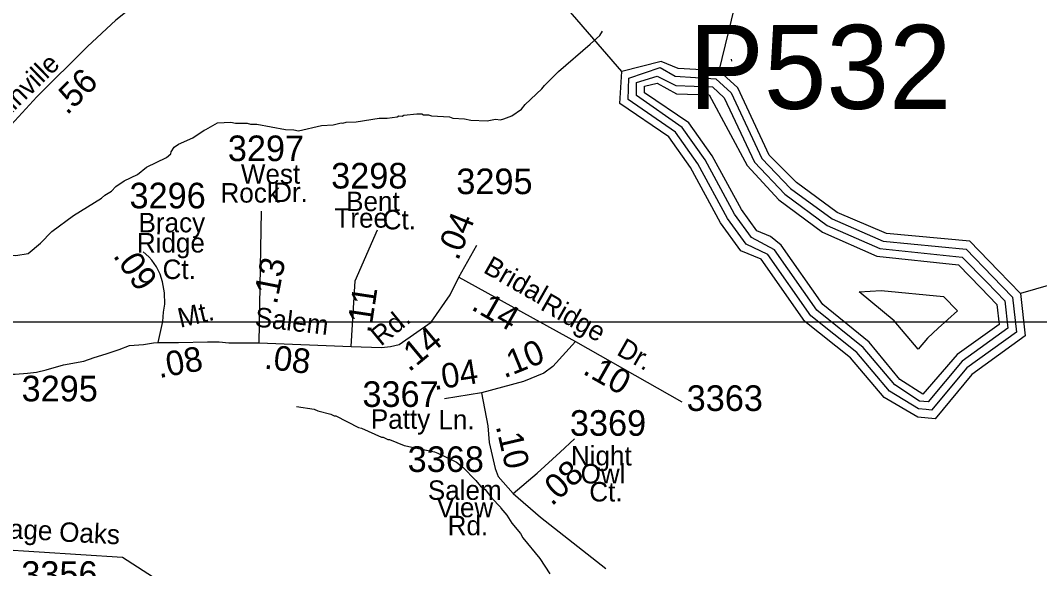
# Model space of a CAD drawing. Extents: x 1547597 to 1699558, y 810033 to 920809.
# Drawn here: x 1593330 to 1598301, y 873547 to 876222 of the extents above; entities that cross this region are included whole.
import ezdxf

# ---------------------------------------------------------------- set-up
doc = ezdxf.new("R2010")
doc.units = 0
for name, color, linetype in [('Exist Hydrographic Buffer Line', 7, 'Continuous'), ('Exist Hydrographic Creek Single Shore', 7, 'Continuous'), ('Exist Hydrographic Lake Shore', 7, 'Continuous'), ('Exist Hydrographic Misc Water Feature', 7, 'Continuous'), ('Exist Road Non-System Type 51', 7, 'Continuous'), ('Exist Road Secondary Mileage Hundredths English Label', 7, 'Continuous'), ('Exist Road Secondary Structure Pipe Number Label', 7, 'Continuous'), ('Exist Road Secondary Type 51 Attributed', 7, 'Continuous'), ('Exist Road Secondary Type 51 Label', 7, 'Continuous'), ('Exist Road Secondary Type 51 Number Label', 7, 'Continuous'), ('Map Preparation Inset Cut Line', 7, 'Continuous')]:
    doc.layers.add(name, color=color, linetype=linetype)

msp = doc.modelspace()

# ---------------------------------------------------------------- linework, layer by layer
at = {"layer": 'Exist Hydrographic Buffer Line'}
for points in [[(1596297.1, 875940.8), (1596449.9, 875991.8), (1596523.2, 875950.2), (1596722, 875937.3), (1596795.7, 875868.6), (1596946.4, 875547.5), (1597086.1, 875402.4), (1597289, 875253), (1597537.8, 875145.2), (1597942.3, 875105.7), (1598071.9, 874972.3), (1598169.3, 874871.7), (1598187.4, 874701.1), (1597946.2, 874526.4), (1597774.3, 874319.5), (1597747.7, 874323.4), (1597709.5, 874327.3), (1597568.7, 874412.4), (1597409.1, 874600.8), (1597185, 874781.1), (1596975.4, 875079.5), (1596869.4, 875130.5), (1596778.5, 875255.8), (1596633.7, 875522.5), (1596525.4, 875676.4), (1596294, 875836), (1596297.1, 875940.8)], [(1596335.4, 875856.3), (1596335.2, 875919.2), (1596436.1, 875949.7), (1596526.9, 875903.9), (1596705.3, 875898.1), (1596762.8, 875844.6), (1596910.3, 875530.5), (1597057.6, 875374.4), (1597265.4, 875220.8), (1597522, 875108.5), (1597923.8, 875067.3), (1598043.2, 874944.5), (1598131, 874853.8), (1598145.2, 874720), (1597922.7, 874558.8), (1597757, 874361.4), (1597715.1, 874364.7), (1597594.7, 874443.6), (1597439.6, 874626.6), (1597214.4, 874808.8), (1597008.1, 875102.5), (1596895.2, 875163), (1596812.4, 875277.2), (1596668.9, 875541.5), (1596558, 875699.4), (1596335.4, 875856.3)], [(1596435.4, 875915.5), (1596530.5, 875864), (1596688.7, 875859), (1596874, 875513.5), (1597029.1, 875346.3), (1597241.7, 875188.5), (1597506.3, 875071.7), (1597905.5, 875028.8), (1598014.5, 874916.6), (1598092.7, 874835.8), (1598102.9, 874738.8), (1597899.2, 874591.2), (1597731, 874398.9), (1597619.8, 874470.4), (1597470.1, 874652.4), (1597244, 874836.4), (1597040.9, 875125.5), (1596989, 875167.2), (1596921, 875195.6), (1596846.3, 875298.5), (1596704.1, 875560.6), (1596590.7, 875722.5), (1596374.4, 875869.1), (1596374.4, 875901.7), (1596435.4, 875915.5)], [(1597421, 874898), (1597527.7, 874903.2), (1597831.9, 874874.9), (1597899.6, 874805.2), (1597805.4, 874720.8), (1597753.4, 874671.9), (1597709, 874618), (1597592.3, 874755.9), (1597421, 874898)]]:
    msp.add_lwpolyline(points, dxfattribs=at)
at = {"layer": 'Exist Hydrographic Creek Single Shore'}
for points in [[(1596738.6, 875976.5), (1596829.5, 876351.6), (1596923.6, 876731), (1597039.6, 877355.7), (1597038.4, 877484.8)], [(1596262.6, 875973.1), (1595876.6, 876420.8), (1595600.6, 876931.9), (1595476.6, 877052.6), (1595343.7, 877094.7), (1595009.6, 877049), (1594390.6, 876858), (1594118.1, 876837.3)], [(1600857.6, 874803), (1600654.5, 874931.9), (1600515.3, 874844.5), (1600330.2, 874744.5), (1600131.6, 874706.2), (1599932.6, 874792.3), (1599717.6, 874987.1), (1599502.6, 875096.5), (1599344.6, 875132.5), (1598927.7, 875098.3), (1598207.6, 874889.7)]]:
    msp.add_lwpolyline(points, dxfattribs=at)
at = {"layer": 'Exist Hydrographic Lake Shore'}
for points in [[(1596738.6, 875976.5), (1596538.6, 875987.1), (1596455.7, 876021.7), (1596262.6, 875973.1)], [(1598207.6, 874889.7), (1598229.7, 874682.4), (1597969.7, 874494), (1597791.7, 874277.6), (1597707.6, 874285.9), (1597542.6, 874381.2), (1597378.6, 874574.9), (1597155.6, 874753.4), (1596942.7, 875056.5), (1596843.6, 875097.9), (1596744.6, 875234.5), (1596598.6, 875503.4), (1596492.7, 875653.3), (1596252.7, 875815.7), (1596262.6, 875973.1)], [(1598207.6, 874889.7), (1598100.6, 875000.2), (1597960.6, 875144.1), (1597553.6, 875182), (1597312.7, 875285.3), (1597114.6, 875430.5), (1596982.6, 875564.5), (1596828.6, 875892.6), (1596738.6, 875976.5)]]:
    msp.add_lwpolyline(points, dxfattribs=at)
at = {"layer": 'Exist Hydrographic Misc Water Feature'}
msp.add_line((1596796.7, 876032), (1596798, 876023), dxfattribs=at)
for points in [[(1594101.5, 875618.4), (1594170.3, 875649), (1594226.9, 875687.1), (1594234.9, 875689), (1594291.4, 875722.8), (1594323.4, 875723.9), (1594355.4, 875725.4), (1594379.3, 875721), (1594435.3, 875720), (1594451.3, 875715.8), (1594483.2, 875715.2), (1594622.7, 875688.9), (1594662.7, 875688.3), (1594686.6, 875683.8), (1594798.9, 875709.9), (1594855, 875713), (1594895.1, 875722.3), (1594903.1, 875720.1), (1594919.2, 875725.9), (1594967.2, 875727.1), (1595079.3, 875745.3), (1595119.3, 875744.5), (1595167.4, 875751.7), (1595175.5, 875755.6), (1595191.5, 875755.3), (1595199.5, 875759.2), (1595263.6, 875766.1), (1595287.6, 875765.7), (1595295.6, 875761.6), (1595319.6, 875761.1), (1595335.5, 875756.9), (1595423.3, 875751.4), (1595439.2, 875745.2), (1595495.1, 875742.2), (1595527, 875735.7), (1595606.9, 875732.3), (1595647, 875739.6), (1595670.9, 875737.3), (1595687, 875740.9), (1595727.2, 875756.3), (1595773.8, 875789.5), (1595792.1, 875811.2), (1595873.3, 875887.9), (1595885.5, 875903.7), (1595954.6, 875972.5), (1596108.6, 876105.8), (1596155.4, 876149.1), (1596168.8, 876170.1)], [(1593178.3, 875052.4), (1593195.5, 875055.6), (1593243.7, 875074.9), (1593259.8, 875076.7), (1593307.8, 875074.1), (1593367.9, 875085.3), (1593428.1, 875135.5), (1593483.8, 875192.2), (1593588.1, 875270.5), (1593725.2, 875354.7), (1593741.4, 875368.5), (1593773.6, 875388.1), (1593795.8, 875411.8), (1593836.2, 875439.3), (1593900.6, 875470.5), (1593945, 875505.9), (1594041.6, 875552.6), (1594063.8, 875570.3), (1594065.9, 875580.3), (1594080.2, 875604.2), (1594101.5, 875618.4)], [(1594677, 874338.1), (1594762.8, 874324.7), (1594780.7, 874316.3), (1594844.5, 874301.3), (1594860.2, 874293), (1594868.2, 874292.9), (1594979.3, 874235), (1594993.2, 874232.8), (1595090.5, 874189.1), (1595098.5, 874189), (1595122.3, 874176.6), (1595130.3, 874176.5), (1595201.8, 874147.3), (1595349.2, 874116.8), (1595365.1, 874110.6), (1595456.3, 874067), (1595487.9, 874042.5), (1595550.9, 873977.4), (1595574.4, 873949), (1595596.2, 873932.7), (1595629.5, 873890.1), (1595670.7, 873847.4), (1595672.7, 873841.3), (1595702.1, 873806.9), (1595727.4, 873768.5), (1595768.6, 873717.8), (1595780.3, 873697.6), (1595862.6, 873596.2), (1595911.4, 873521.4)]]:
    msp.add_lwpolyline(points, dxfattribs=at)
at = {"layer": 'Exist Road Non-System Type 51'}
for points in [[(1595733.7, 873912.6), (1595866.4, 873797.7), (1596185.4, 873547.7)], [(1593828.6, 873602.6), (1594051.4, 873458.2), (1594155.1, 873379.7), (1594218.4, 873283.4), (1594294.4, 873210), (1594355.1, 873177), (1594410.8, 873154.2), (1594461.4, 873123.8), (1594542.4, 872997.2), (1594605.7, 872944), (1594674.1, 872906), (1594755.1, 872888.3), (1594929.7, 872908.5), (1594980.4, 872921.2), (1595038.6, 872954.1), (1595079.1, 872987.1)]]:
    msp.add_lwpolyline(points, dxfattribs=at)
at = {"layer": 'Exist Road Secondary Type 51 Attributed'}
for p, q in [((1594494.7, 874647.9), (1594505.7, 875291.2)), ((1595468.2, 874969.8), (1595555.8, 875126)), ((1595468.2, 874969.8), (1596037.9, 874655.2)), ((1594494.7, 874647.9), (1594943.2, 874631)), ((1596037.9, 874655.2), (1596556.6, 874360.3)), ((1595579.4, 874404.6), (1595399, 874375.9)), ((1592964, 873658.6), (1593828.6, 873602.6))]:
    msp.add_line(p, q, dxfattribs=at)
for points in [[(1594866.5, 876678.8), (1594628.1, 876594.5), (1594350.3, 876500.8), (1594131.3, 876426.1), (1593979.6, 876350.4), (1593906.6, 876310.6), (1593795.4, 876223.3), (1593657.3, 876094.6), (1593410.2, 875848.9), (1593267.4, 875693.2), (1593106, 875536.6), (1592975.9, 875376.1), (1592890.7, 875251.1), (1592727.8, 875066.2), (1592661.4, 874972.8)], [(1594943.2, 874631), (1594962.9, 874950.9), (1595071.1, 875199.9)], [(1594001.9, 874651), (1594024.8, 874752.6), (1594027.3, 874798.4), (1594034.9, 874836.5), (1594032.4, 874892.4), (1594022.2, 874945.7), (1594012.1, 874983.8), (1593994.3, 875019.4), (1593971.5, 875052.4), (1593956.2, 875067.7), (1593928.3, 875093.1)], [(1592661.4, 874972.8), (1592943, 874681.5), (1593070.7, 874564.8), (1593108.8, 874541.9), (1593144.6, 874525.8), (1593176.7, 874508.7), (1593240.2, 874496), (1593303.7, 874496), (1593364.6, 874501.1), (1593407.8, 874506.2), (1593456, 874516.4), (1593539.8, 874541.8), (1593638.8, 874559.6), (1593689.6, 874577.3), (1593748, 874595.1), (1593811.5, 874615.4), (1593862.3, 874635.8), (1593930.8, 874640.9), (1593979.1, 874648.5), (1594001.9, 874651)], [(1594943.2, 874631), (1595090.9, 874626.1), (1595135.1, 874630.3), (1595177.2, 874639.7), (1595332.5, 874750.2), (1595425.5, 874882.4), (1595468.2, 874969.8)], [(1594001.9, 874651), (1594101, 874651), (1594243.1, 874653.6), (1594299, 874653.6), (1594347.2, 874648.5), (1594494.7, 874647.9)], [(1596037.9, 874655.2), (1595926.3, 874533.2), (1595882.6, 874499.8), (1595783.9, 874459.6), (1595579.4, 874404.6)], [(1595579.4, 874404.6), (1595609.3, 874243.7), (1595615.7, 874162.8), (1595645.2, 874035.6), (1595659.3, 873995.8), (1595733.7, 873912.6)], [(1595733.7, 873912.6), (1595850.5, 874012.8), (1595962.2, 874115.5), (1596032.8, 874179.8)]]:
    msp.add_lwpolyline(points, dxfattribs=at)
at = {"layer": 'Map Preparation Inset Cut Line'}
for points in [[(1633724, 874749.3), (1571208, 874749.3), (1571208, 917817.4), (1633724, 917817.4)], [(1633724, 874749.3), (1571208, 874749.3), (1571208, 831307.2), (1633724, 831307.2)]]:
    msp.add_lwpolyline(points, close=True, dxfattribs=at)

# ---------------------------------------------------------------- texts
at = {"layer": 'Exist Road Secondary Mileage Hundredths English Label'}
for s, rotation, p in [('.56', 44.831, (1593557.4, 875756.6)), ('.04', 67.967, (1595464.2, 875045.6)), ('.09', 305.1524, (1593778.4, 875073.4)), ('.13', 78.9554, (1594580.3, 874832.1)), ('.11', 81.4217, (1595038.4, 874692.4)), ('.14', 330.2836, (1595523.5, 874813.6)), ('.14', 39.7074, (1595225.7, 874503)), ('.08', 10.2944, (1594006.8, 874476.1)), ('.08', 353.1749, (1594515.7, 874523.3)), ('.10', 22.1832, (1595689.7, 874474.3)), ('.04', 9.0531, (1595348.2, 874417.6)), ('.10', 330.4041, (1596067.2, 874500.4)), ('.10', 283.0683, (1595647.9, 874241.7)), ('.08', 42.6239, (1595921.7, 873848.3))]:
    msp.add_text(s, height=120, rotation=rotation, dxfattribs=at).set_placement(p)
at = {"layer": 'Exist Road Secondary Structure Pipe Number Label'}
msp.add_text('P532', height=410.1, dxfattribs=at).set_placement((1596590.3, 875790.2))
at = {"layer": 'Exist Road Secondary Type 51 Label'}
for s, rotation, p in [('Yadkinville', 44.2586, (1593093.4, 875577.5)), ('Bridal', 330.2836, (1595582.4, 874994.6)), ('Ridge', 330.4041, (1595860.6, 874813.3)), ('Mt.', 13.0099, (1594109.5, 874721.7)), ('Salem', 353.1749, (1594469.4, 874729.2)), ('Rd.', 39.3783, (1595088.2, 874629)), ('Dr.', 330.4041, (1596232.8, 874593.3)), ('Heritage', 357.1305, (1593004.3, 873707.9)), ('Oaks', 357.1305, (1593517, 873679.8))]:
    msp.add_text(s, height=95, rotation=rotation, dxfattribs=at).set_placement(p)
for s, p in [('West', (1594405.2, 875425.1)), ('Rock', (1594305.7, 875332.9)), ('Dr.', (1594562.5, 875335.9)), ('Bent', (1594918.6, 875291.5)), ('Bracy', (1593906, 875187.9)), ('Tree', (1594861.7, 875210.6)), ('Ct.', (1595096.9, 875202.2)), ('Ridge', (1593897.8, 875089.4)), ('Ct.', (1594023.4, 874960)), ('Patty', (1595039.2, 874229.3)), ('Ln.', (1595368.7, 874226.2)), ('Night', (1596014.9, 874050.2)), ('Owl', (1596062.3, 873962.4)), ('Salem', (1595317.1, 873882.3)), ('Ct.', (1596104.6, 873874.5)), ('View', (1595360.8, 873797.6)), ('Rd.', (1595413.6, 873709.8))]:
    msp.add_text(s, height=95, dxfattribs=at).set_placement(p)
at = {"layer": 'Exist Road Secondary Type 51 Number Label'}
for s, p in [('3297', (1594341.6, 875535.3)), ('3298', (1594845.5, 875401.6)), ('3295', (1595456.1, 875374.1)), ('3296', (1593862, 875304.8)), ('3295', (1593335.7, 874363)), ('3367', (1594998, 874335.9)), ('3363', (1596579.4, 874316.2)), ('3369', (1596010, 874195)), ('3368', (1595218.5, 874018.5)), ('3356', (1593334.3, 873458))]:
    msp.add_text(s, height=125, dxfattribs=at).set_placement(p)

doc.saveas('drawing.dxf')
